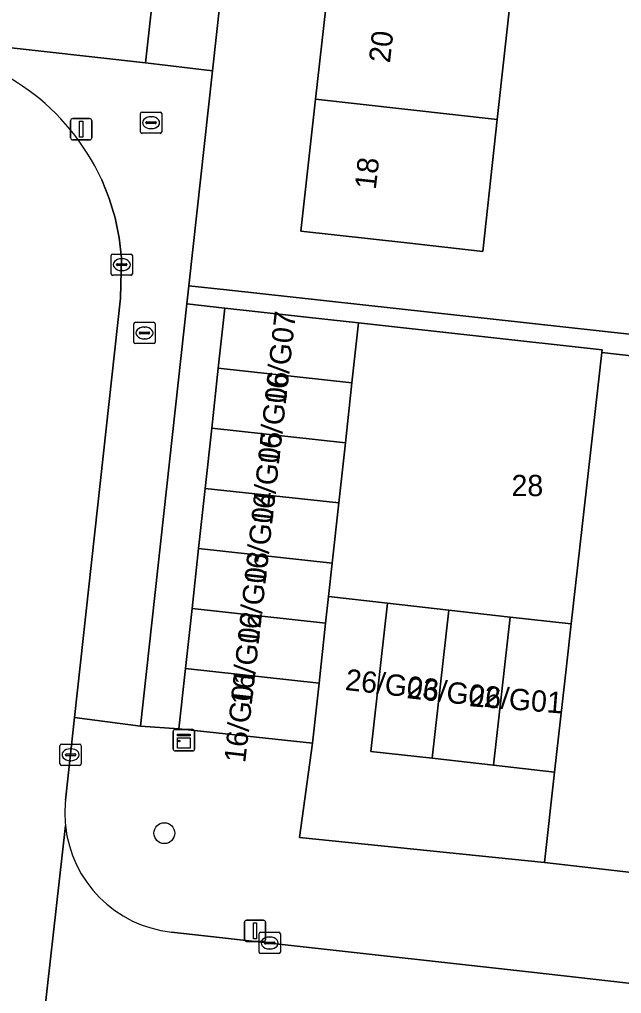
# Model space of a CAD drawing. Extents: x 161928 to 163071, y 386474 to 387428.
# Drawn here: x 162177.94 to 162206.21, y 387045.64 to 387091.35 of the extents above; entities that cross this region are included whole.
import ezdxf

# ---------------------------------------------------------------- set-up
doc = ezdxf.new("R2010")
doc.units = 0
for name, color, linetype in [('IMGEO_Boom', 7, 'Continuous'), ('IMGEO_Brandkraan', 7, 'Continuous'), ('IMGEO_Erf', 7, 'Continuous'), ('IMGEO_Groenvoorziening', 7, 'Continuous'), ('IMGEO_Kast', 7, 'Continuous'), ('IMGEO_Kolk', 7, 'Continuous'), ('IMGEO_Lichtmast', 7, 'Continuous'), ('IMGEO_Pand', 7, 'Continuous'), ('IMGEO_Pand_nummerreeks', 7, 'Continuous'), ('IMGEO_Parkeervlak_open', 7, 'Continuous'), ('IMGEO_Rijbaan_lokaal_open', 7, 'Continuous'), ('IMGEO_Rioolput', 7, 'Continuous'), ('IMGEO_Voetpad_open', 7, 'Continuous')]:
    doc.layers.add(name, color=color, linetype=linetype)

msp = doc.modelspace()

# ---------------------------------------------------------------- linework, layer by layer
at = {"layer": 'IMGEO_Boom'}
msp.add_circle((162184.742, 387053.165), 0.489, dxfattribs=at)
at = {"layer": 'IMGEO_Brandkraan'}
for p, q in [((162183.308, 387076.214), (162183.308, 387077.066)), ((162183.383, 387077.14), (162184.235, 387077.14)), ((162183.796, 387076.92), (162183.821, 387076.92)), ((162184.309, 387077.066), (162184.309, 387076.214)), ((162183.567, 387076.634), (162183.567, 387076.646)), ((162184.005, 387076.597), (162183.607, 387076.597)), ((162183.61, 387076.683), (162184.008, 387076.683)), ((162184.051, 387076.646), (162184.051, 387076.634)), ((162184.235, 387076.14), (162183.383, 387076.14)), ((162183.819, 387076.36), (162183.794, 387076.36))]:
    msp.add_line(p, q, dxfattribs=at)
for points in [[(162183.308, 387076.214), (162183.308, 387077.066)], [(162183.383, 387077.14), (162184.235, 387077.14)], [(162184.309, 387077.066), (162184.309, 387076.214)], [(162184.235, 387076.14), (162183.383, 387076.14)]]:
    msp.add_lwpolyline(points, dxfattribs=at)
for centre, radius, start, end in [((162183.385, 387077.064), 0.0765, 91.552, 178.448), ((162183.385, 387077.064), 0.0765, 91.552, 178.448), ((162184.233, 387077.064), 0.0765, 1.552, 88.448), ((162184.233, 387077.064), 0.0765, 1.552, 88.448), ((162183.607, 387076.643), 0.0403, 85.8775, 175.7526), ((162183.604, 387076.633), 0.0366, 178.938, 274.7102), ((162184.008, 387076.64), 0.043, 264.8664, 352.4533), ((162184.012, 387076.645), 0.0386, 1.7309, 96.639), ((162183.385, 387076.216), 0.0765, 181.552, 268.448), ((162183.385, 387076.216), 0.0765, 181.552, 268.448), ((162184.233, 387076.216), 0.0765, 271.552, 358.448), ((162184.233, 387076.216), 0.0765, 271.552, 358.448)]:
    msp.add_arc(centre, radius, start, end, dxfattribs=at)
for centre, major_axis, ratio, start_param, end_param in [((162183.795, 387076.64), (-0.387, 0.002), 0.722429, 4.712389, 7.853982), ((162183.82, 387076.64), (-0.39, 0.002), 0.717154, 1.570796, 4.712389)]:
    msp.add_ellipse(centre, major_axis=major_axis, ratio=ratio, start_param=start_param, end_param=end_param, dxfattribs=at)
at = {"layer": 'IMGEO_Erf'}
for points in [[(162192.319, 387137.306), (162187, 387088.946), (162185.891, 387078.86), (162187.665, 387078.665), (162209.856, 387076.225), (162210.383, 387080.802), (162207.552, 387081.128), (162208.081, 387085.728), (162208.672, 387090.873), (162211.504, 387090.548), (162211.763, 387092.808), (162209.446, 387093.074), (162209.975, 387097.672), (162210.567, 387102.82), (162212.62, 387102.584), (162212.879, 387104.834), (162210.168, 387105.146), (162210.697, 387109.746)], [(162201.048, 387092.762), (162200.376, 387086.653), (162199.696, 387080.467), (162196.122, 387080.867), (162191.153, 387081.423), (162191.845, 387087.607), (162192.528, 387093.715)], [(162246.055, 387068.577), (162240.889, 387069.147), (162235.908, 387069.697), (162236.195, 387072.289), (162233.559, 387072.578), (162233.27, 387069.964), (162228.05, 387070.541), (162223.077, 387071.09), (162223.349, 387073.545), (162220.704, 387073.837), (162220.434, 387071.397), (162215.215, 387071.974), (162210.241, 387072.523), (162210.53, 387075.136), (162205.287, 387075.728), (162203.848, 387062.981), (162203.624, 387061), (162203.063, 387056.031), (162202.596, 387051.794), (162288.423, 387041.928)]]:
    msp.add_lwpolyline(points, dxfattribs=at)
at = {"layer": 'IMGEO_Groenvoorziening'}
msp.add_lwpolyline([(162188.017, 387144.977), (162156.077, 387148.555), (162153.606, 387127.915), (162154.203, 387127.848), (162155.402, 387137.861), (162174.608, 387135.503), (162173.926, 387129.945), (162180.477, 387129.142), (162179.565, 387121.698), (162182.791, 387121.303), (162181.309, 387109.194), (162185.131, 387108.727), (162184.179, 387100.935), (162179.719, 387101.481), (162178.823, 387093.771), (162172.783, 387094.444), (162172.744, 387094.088), (162171.782, 387094.2), (162171.377, 387090.708), (162183.859, 387089.312), (162189.473, 387139.756)], dxfattribs=at)
at = {"layer": 'IMGEO_Kast'}
for p, q in [((162185.159, 387057.099), (162185.159, 387057.94)), ((162185.159, 387057.94), (162185.159, 387057.099)), ((162185.234, 387058.024), (162186.075, 387058.024)), ((162186.075, 387058.024), (162185.234, 387058.024)), ((162186.159, 387057.949), (162186.159, 387057.108)), ((162186.159, 387057.108), (162186.159, 387057.949)), ((162186.084, 387057.024), (162185.243, 387057.024)), ((162185.243, 387057.024), (162186.084, 387057.024))]:
    msp.add_line(p, q, dxfattribs=at)
for points in [[(162185.354, 387057.814), (162185.954, 387057.814), (162185.954, 387057.729), (162185.354, 387057.729), (162185.354, 387057.814)], [(162185.354, 387057.639), (162185.954, 387057.639), (162185.954, 387057.15), (162185.354, 387057.15), (162185.354, 387057.639)]]:
    msp.add_lwpolyline(points, dxfattribs=at)
msp.add_circle((162185.438, 387057.488), 0.0377, dxfattribs=at)
for centre, start, end in [((162185.237, 387057.946), 92.4484, 184.2845), ((162185.237, 387057.946), 92.4484, 184.2845), ((162186.081, 387057.946), 2.4484, 94.2845), ((162186.081, 387057.946), 2.4484, 94.2845), ((162185.237, 387057.102), 182.4484, 274.2845), ((162185.237, 387057.102), 182.4484, 274.2845), ((162186.081, 387057.102), 272.4484, 4.2845), ((162186.081, 387057.102), 272.4484, 4.2845)]:
    msp.add_arc(centre, 0.0779, start, end, dxfattribs=at)
at = {"layer": 'IMGEO_Kolk'}
for p, q in [((162182.243, 387079.42), (162182.243, 387080.272)), ((162182.318, 387080.346), (162183.17, 387080.346)), ((162182.731, 387080.126), (162182.756, 387080.126)), ((162183.244, 387080.272), (162183.244, 387079.42)), ((162182.502, 387079.84), (162182.502, 387079.852)), ((162182.94, 387079.803), (162182.542, 387079.803)), ((162182.545, 387079.889), (162182.943, 387079.889)), ((162182.986, 387079.852), (162182.986, 387079.84)), ((162183.17, 387079.346), (162182.318, 387079.346)), ((162182.754, 387079.566), (162182.729, 387079.566)), ((162179.837, 387056.416), (162179.837, 387057.268)), ((162179.912, 387057.342), (162180.764, 387057.342)), ((162180.838, 387057.268), (162180.838, 387056.416)), ((162180.096, 387056.836), (162180.096, 387056.848)), ((162180.534, 387056.799), (162180.136, 387056.799)), ((162180.139, 387056.885), (162180.537, 387056.885)), ((162180.325, 387057.122), (162180.35, 387057.122)), ((162180.58, 387056.848), (162180.58, 387056.836)), ((162180.764, 387056.342), (162179.912, 387056.342)), ((162180.348, 387056.562), (162180.323, 387056.562)), ((162189.187, 387047.583), (162189.187, 387048.435)), ((162189.262, 387048.509), (162190.114, 387048.509)), ((162189.675, 387048.289), (162189.7, 387048.289)), ((162190.188, 387048.435), (162190.188, 387047.583)), ((162189.446, 387048.003), (162189.446, 387048.015)), ((162189.884, 387047.966), (162189.486, 387047.966)), ((162189.489, 387048.052), (162189.887, 387048.052)), ((162189.698, 387047.729), (162189.673, 387047.729)), ((162189.93, 387048.015), (162189.93, 387048.003)), ((162190.114, 387047.509), (162189.262, 387047.509))]:
    msp.add_line(p, q, dxfattribs=at)
for points in [[(162182.243, 387079.42), (162182.243, 387080.272)], [(162182.318, 387080.346), (162183.17, 387080.346)], [(162183.244, 387080.272), (162183.244, 387079.42)], [(162183.17, 387079.346), (162182.318, 387079.346)], [(162179.837, 387056.416), (162179.837, 387057.268)], [(162179.912, 387057.342), (162180.764, 387057.342)], [(162180.838, 387057.268), (162180.838, 387056.416)], [(162180.764, 387056.342), (162179.912, 387056.342)], [(162189.187, 387047.583), (162189.187, 387048.435)], [(162189.262, 387048.509), (162190.114, 387048.509)], [(162190.188, 387048.435), (162190.188, 387047.583)], [(162190.114, 387047.509), (162189.262, 387047.509)]]:
    msp.add_lwpolyline(points, dxfattribs=at)
for centre, radius, start, end in [((162182.32, 387080.27), 0.0765, 91.552, 178.448), ((162182.32, 387080.27), 0.0765, 91.552, 178.448), ((162183.168, 387080.27), 0.0765, 1.552, 88.448), ((162183.168, 387080.27), 0.0765, 1.552, 88.448), ((162182.542, 387079.849), 0.0403, 85.8775, 175.7526), ((162182.539, 387079.839), 0.0366, 178.938, 274.7102), ((162182.943, 387079.846), 0.043, 264.8664, 352.4533), ((162182.947, 387079.851), 0.0386, 1.7309, 96.639), ((162182.32, 387079.422), 0.0765, 181.552, 268.448), ((162182.32, 387079.422), 0.0765, 181.552, 268.448), ((162183.168, 387079.422), 0.0765, 271.552, 358.448), ((162183.168, 387079.422), 0.0765, 271.552, 358.448), ((162179.914, 387057.266), 0.0765, 91.552, 178.448), ((162179.914, 387057.266), 0.0765, 91.552, 178.448), ((162180.762, 387057.266), 0.0765, 1.552, 88.448), ((162180.762, 387057.266), 0.0765, 1.552, 88.448), ((162180.136, 387056.845), 0.0403, 85.8775, 175.7526), ((162180.133, 387056.835), 0.0366, 178.938, 274.7102), ((162180.537, 387056.842), 0.043, 264.8664, 352.4533), ((162180.541, 387056.847), 0.0386, 1.7309, 96.639), ((162179.914, 387056.418), 0.0765, 181.552, 268.448), ((162179.914, 387056.418), 0.0765, 181.552, 268.448), ((162180.762, 387056.418), 0.0765, 271.552, 358.448), ((162180.762, 387056.418), 0.0765, 271.552, 358.448), ((162189.264, 387048.433), 0.0765, 91.552, 178.448), ((162189.264, 387048.433), 0.0765, 91.552, 178.448), ((162190.112, 387048.433), 0.0765, 1.552, 88.448), ((162190.112, 387048.433), 0.0765, 1.552, 88.448), ((162189.486, 387048.012), 0.0403, 85.8775, 175.7526), ((162189.483, 387048.002), 0.0366, 178.938, 274.7102), ((162189.887, 387048.009), 0.043, 264.8664, 352.4533), ((162189.891, 387048.014), 0.0386, 1.7309, 96.639), ((162189.264, 387047.585), 0.0765, 181.552, 268.448), ((162189.264, 387047.585), 0.0765, 181.552, 268.448), ((162190.112, 387047.585), 0.0765, 271.552, 358.448), ((162190.112, 387047.585), 0.0765, 271.552, 358.448)]:
    msp.add_arc(centre, radius, start, end, dxfattribs=at)
for centre, major_axis, ratio, start_param, end_param in [((162182.73, 387079.846), (-0.387, 0.002), 0.722429, 4.712389, 7.853982), ((162182.755, 387079.846), (-0.39, 0.002), 0.717154, 1.570796, 4.712389), ((162180.324, 387056.842), (-0.387, 0.002), 0.722429, 4.712389, 7.853982), ((162180.349, 387056.842), (-0.39, 0.002), 0.717154, 1.570796, 4.712389), ((162189.674, 387048.009), (-0.387, 0.002), 0.722429, 4.712389, 7.853982), ((162189.699, 387048.009), (-0.39, 0.002), 0.717154, 1.570796, 4.712389)]:
    msp.add_ellipse(centre, major_axis=major_axis, ratio=ratio, start_param=start_param, end_param=end_param, dxfattribs=at)
at = {"layer": 'IMGEO_Lichtmast'}
for p, q in [((162180.34, 387085.801), (162180.34, 387086.601)), ((162180.34, 387086.601), (162180.34, 387085.801)), ((162180.44, 387086.701), (162181.23, 387086.701)), ((162181.23, 387086.701), (162180.44, 387086.701)), ((162181.33, 387086.601), (162181.33, 387085.801)), ((162181.33, 387085.801), (162181.33, 387086.601)), ((162181.23, 387085.701), (162180.44, 387085.701)), ((162180.44, 387085.701), (162181.23, 387085.701)), ((162188.604, 387049.079), (162189.394, 387049.079)), ((162189.394, 387049.079), (162188.604, 387049.079)), ((162188.504, 387048.179), (162188.504, 387048.979)), ((162188.504, 387048.979), (162188.504, 387048.179)), ((162189.494, 387048.979), (162189.494, 387048.179)), ((162189.494, 387048.179), (162189.494, 387048.979)), ((162189.394, 387048.079), (162188.604, 387048.079)), ((162188.604, 387048.079), (162189.394, 387048.079))]:
    msp.add_line(p, q, dxfattribs=at)
for points in [[(162180.76, 387086.576), (162180.91, 387086.576), (162180.91, 387085.826), (162180.76, 387085.826), (162180.76, 387086.576)], [(162188.924, 387048.954), (162189.074, 387048.954), (162189.074, 387048.204), (162188.924, 387048.204), (162188.924, 387048.954)]]:
    msp.add_lwpolyline(points, dxfattribs=at)
for centre, start, end in [((162180.44, 387086.601), 90, 180), ((162180.44, 387086.601), 90, 180), ((162181.23, 387086.601), 0, 90), ((162181.23, 387086.601), 360, 90), ((162180.44, 387085.801), 180, 270), ((162180.44, 387085.801), 180, 270), ((162181.23, 387085.801), 270, 0), ((162181.23, 387085.801), 270, 0), ((162188.604, 387048.979), 90, 180), ((162188.604, 387048.979), 90, 180), ((162189.394, 387048.979), 0, 90), ((162189.394, 387048.979), 360, 90), ((162188.604, 387048.179), 180, 270), ((162188.604, 387048.179), 180, 270), ((162189.394, 387048.179), 270, 0), ((162189.394, 387048.179), 270, 0)]:
    msp.add_arc(centre, 0.1, start, end, dxfattribs=at)
at = {"layer": 'IMGEO_Pand'}
for points in [[(162200.376, 387086.653), (162201.048, 387092.762), (162192.528, 387093.715), (162191.845, 387087.607)], [(162191.845, 387087.607), (162191.153, 387081.423), (162196.122, 387080.867), (162199.696, 387080.467), (162200.376, 387086.653)], [(162187.275, 387074.986), (162193.548, 387074.301), (162193.855, 387077.113), (162192.553, 387077.257), (162187.583, 387077.806)], [(162205.287, 387075.728), (162205.301, 387075.849), (162193.855, 387077.113), (162193.548, 387074.301), (162193.24, 387071.481), (162192.932, 387068.662), (162192.624, 387065.842), (162192.452, 387064.271), (162195.226, 387063.957), (162198.1, 387063.632), (162200.973, 387063.306), (162203.848, 387062.981)], [(162193.24, 387071.481), (162193.548, 387074.301), (162187.275, 387074.986), (162186.967, 387072.167)], [(162192.932, 387068.662), (162193.24, 387071.481), (162186.967, 387072.167), (162186.659, 387069.347)], [(162186.659, 387069.347), (162186.351, 387066.527), (162192.624, 387065.842), (162192.932, 387068.662)], [(162186.043, 387063.707), (162192.316, 387063.022), (162192.452, 387064.271), (162192.624, 387065.842), (162186.351, 387066.527)], [(162185.735, 387060.888), (162192.008, 387060.202), (162192.316, 387063.022), (162186.043, 387063.707)], [(162197.315, 387056.68), (162198.1, 387063.632), (162195.226, 387063.957), (162194.441, 387057.004)], [(162200.973, 387063.306), (162198.1, 387063.632), (162197.315, 387056.68), (162200.189, 387056.355)], [(162200.189, 387056.355), (162203.063, 387056.031), (162203.624, 387061), (162203.848, 387062.981), (162200.973, 387063.306)], [(162185.427, 387058.068), (162191.701, 387057.384), (162192.008, 387060.202), (162185.735, 387060.888)]]:
    msp.add_lwpolyline(points, close=True, dxfattribs=at)
at = {"layer": 'IMGEO_Parkeervlak_open'}
msp.add_lwpolyline([(162186.659, 387069.347), (162186.967, 387072.167), (162187.275, 387074.986), (162187.583, 387077.806), (162185.796, 387078.002), (162183.617, 387058.182), (162185.427, 387058.068), (162185.735, 387060.888), (162186.043, 387063.707), (162186.351, 387066.527)], close=True, dxfattribs=at)
at = {"layer": 'IMGEO_Rijbaan_lokaal_open'}
for points in [[(162182.686, 387078.275), (162182.724, 387080.165), (162182.617, 387081.108), (162182.426, 387082.038), (162182.152, 387082.946), (162181.799, 387083.827), (162181.783, 387083.862)], [(162180.103, 387054.713), (162180.528, 387058.594), (162182.686, 387078.275)], [(162180.099, 387053.527), (162178.539, 387039.621)], [(162178.539, 387039.621), (162180.099, 387053.527)], [(162209.297, 387045.816), (162201.982, 387046.634), (162190.553, 387047.911), (162185.07, 387048.523)]]:
    msp.add_lwpolyline(points, dxfattribs=at)
for centre, radius, start, end in [((162172.122, 387079.425), 10.631, 24.6674, 83.564), ((162185.757, 387054.101), 5.687, 173.8218, 185.7917), ((162185.682, 387054.102), 5.613, 185.883, 263.7379)]:
    msp.add_arc(centre, radius, start, end, dxfattribs=at)
at = {"layer": 'IMGEO_Rioolput'}
for p, q in [((162183.694, 387087.011), (162184.546, 387087.011)), ((162183.619, 387086.085), (162183.619, 387086.937)), ((162183.878, 387086.505), (162183.878, 387086.517)), ((162183.921, 387086.554), (162184.319, 387086.554)), ((162184.107, 387086.791), (162184.132, 387086.791)), ((162184.362, 387086.517), (162184.362, 387086.505)), ((162184.62, 387086.937), (162184.62, 387086.085)), ((162184.316, 387086.468), (162183.918, 387086.468)), ((162184.13, 387086.231), (162184.105, 387086.231)), ((162184.546, 387086.011), (162183.694, 387086.011))]:
    msp.add_line(p, q, dxfattribs=at)
for points in [[(162183.694, 387087.011), (162184.546, 387087.011)], [(162183.619, 387086.085), (162183.619, 387086.937)], [(162184.62, 387086.937), (162184.62, 387086.085)], [(162184.546, 387086.011), (162183.694, 387086.011)]]:
    msp.add_lwpolyline(points, dxfattribs=at)
for centre, radius, start, end in [((162183.696, 387086.935), 0.0765, 91.552, 178.448), ((162183.696, 387086.935), 0.0765, 91.552, 178.448), ((162184.544, 387086.935), 0.0765, 1.552, 88.448), ((162184.544, 387086.935), 0.0765, 1.552, 88.448), ((162183.918, 387086.514), 0.0403, 85.8775, 175.7526), ((162183.915, 387086.504), 0.0366, 178.938, 274.7102), ((162184.319, 387086.511), 0.043, 264.8664, 352.4533), ((162184.323, 387086.516), 0.0386, 1.7309, 96.639), ((162183.696, 387086.087), 0.0765, 181.552, 268.448), ((162183.696, 387086.087), 0.0765, 181.552, 268.448), ((162184.544, 387086.087), 0.0765, 271.552, 358.448), ((162184.544, 387086.087), 0.0765, 271.552, 358.448)]:
    msp.add_arc(centre, radius, start, end, dxfattribs=at)
for centre, major_axis, ratio, start_param, end_param in [((162184.106, 387086.511), (-0.387, 0.002), 0.722429, 4.712389, 7.853982), ((162184.131, 387086.511), (-0.39, 0.002), 0.717154, 1.570796, 4.712389)]:
    msp.add_ellipse(centre, major_axis=major_axis, ratio=ratio, start_param=start_param, end_param=end_param, dxfattribs=at)
at = {"layer": 'IMGEO_Voetpad_open'}
for points in [[(162194.482, 387139.018), (162189.473, 387139.756), (162183.859, 387089.312), (162187, 387088.946), (162192.319, 387137.306)], [(162185.796, 387078.002), (162185.891, 387078.86), (162187, 387088.946), (162183.859, 387089.312), (162171.377, 387090.708), (162171.32, 387090.212), (162173.314, 387089.989)], [(162181.783, 387083.862), (162181.799, 387083.827), (162182.152, 387082.946), (162182.426, 387082.038), (162182.617, 387081.108), (162182.724, 387080.165), (162182.686, 387078.275), (162180.528, 387058.594), (162183.617, 387058.182), (162185.796, 387078.002)], [(162209.856, 387076.225), (162187.665, 387078.665), (162185.891, 387078.86), (162185.796, 387078.002), (162187.583, 387077.806), (162192.553, 387077.257), (162193.855, 387077.113), (162205.301, 387075.849), (162205.287, 387075.728), (162210.53, 387075.136)], [(162202.596, 387051.794), (162191.095, 387052.958), (162191.701, 387057.384), (162185.427, 387058.068), (162183.617, 387058.182), (162180.528, 387058.594), (162180.103, 387054.713)], [(162292.928, 387041.432), (162288.423, 387041.928), (162202.596, 387051.794)], [(162185.07, 387048.523), (162190.553, 387047.911), (162201.982, 387046.634), (162209.297, 387045.816)]]:
    msp.add_lwpolyline(points, dxfattribs=at)
msp.add_lwpolyline([(162203.063, 387056.031), (162200.189, 387056.355), (162197.315, 387056.68), (162194.441, 387057.004), (162195.226, 387063.957), (162192.452, 387064.271), (162192.316, 387063.022), (162192.008, 387060.202), (162191.701, 387057.384), (162191.095, 387052.958), (162202.596, 387051.794)], close=True, dxfattribs=at)
for centre, radius, start, end in [((162172.122, 387079.425), 10.631, 24.6674, 83.564), ((162185.757, 387054.101), 5.687, 173.8218, 185.7917), ((162185.682, 387054.102), 5.613, 185.883, 263.7379)]:
    msp.add_arc(centre, radius, start, end, dxfattribs=at)

# ---------------------------------------------------------------- texts
at = {"layer": 'IMGEO_Pand_nummerreeks'}
for s, rotation, p in [('20', 83.6162, (162195.333, 387089.284)), ('18', 83.6162, (162194.668, 387083.345)), ('16/G07', 83.5645, (162190.432, 387073.237)), ('16/G06', 83.5645, (162190.114, 387070.418)), ('16/G05', 83.5645, (162189.796, 387067.599)), ('16/G04', 83.5645, (162189.478, 387064.781)), ('16/G03', 83.5645, (162189.16, 387061.962)), ('16/G02', 83.5645, (162188.841, 387059.137)), ('16/G01', 83.5645, (162188.536, 387056.434)), ('26/G03', 353.4181, (162193.201, 387059.888)), ('26/G02', 353.6598, (162196.097, 387059.504)), ('26/G01', 355.4747, (162199.034, 387059.124))]:
    msp.add_text(s, height=1, rotation=rotation, dxfattribs=at).set_placement(p)
msp.add_text('28', height=1, dxfattribs=at).set_placement((162201.043, 387068.981))

doc.saveas('drawing.dxf')
